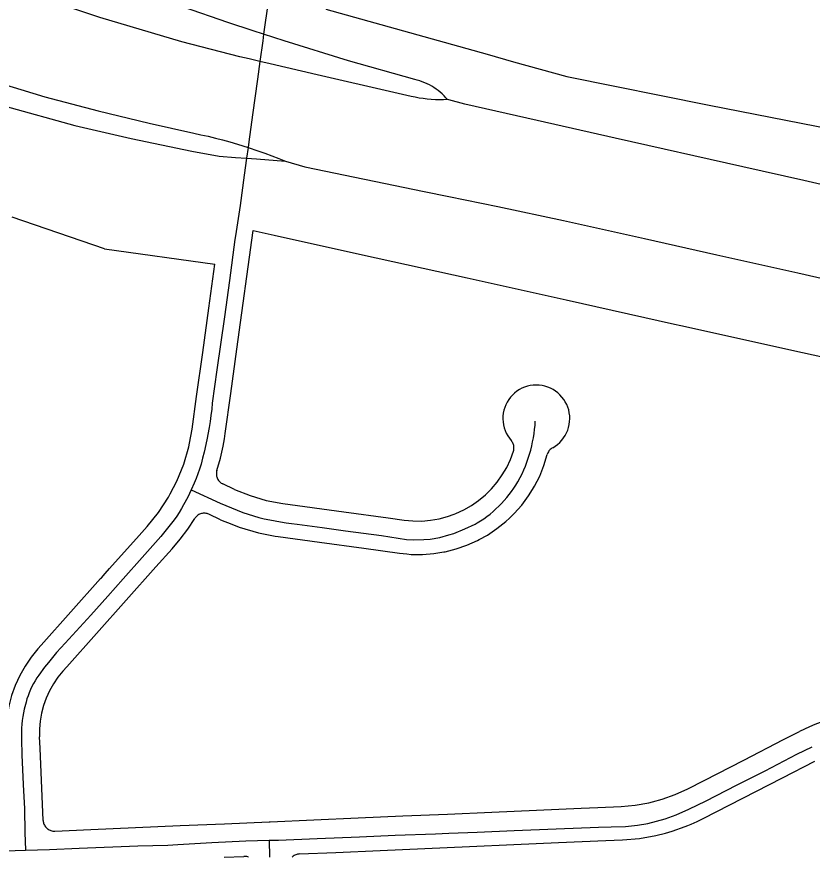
# Model space of a CAD drawing. Extents: x -2233 to 187241, y 4582 to 150524.
# Drawn here: x 93252 to 94679, y 55651 to 57158 of the extents above; entities that cross this region are included whole.
import ezdxf

# ---------------------------------------------------------------- set-up
doc = ezdxf.new("R2010")
doc.units = 0
doc.layers.add('GE_X_CL_2000', color=7, linetype='Continuous')
doc.layers.add('RW_X_Fee_RW', color=7, linetype='Continuous')

msp = doc.modelspace()

# ---------------------------------------------------------------- linework, layer by layer
at = {"layer": 'GE_X_CL_2000'}
for points in [[(92822.6, 57202.2), (92922.7, 57154.5), (93017, 57114.6), (93118.6, 57074.3), (93201.5, 57045.2), (93301.9, 57014.9), (93397.6, 56989.6), (93489.3, 56967.5), (93569, 56949.7), (93582, 56947), (93595, 56944.1), (93607.9, 56941), (93620.8, 56937.7), (93633.6, 56934.2), (93647.3, 56930.2), (93666.5, 56924), (93684.3, 56918.3), (93696.8, 56913.8), (93709.2, 56909.1), (93721.6, 56904.3), (93733.7, 56899.3)], [(94024.6, 57009.9), (94017.3, 57009.6), (94009.9, 57009.5), (94002.5, 57009.7), (93995.2, 57010.1), (93987.9, 57010.8), (93980.6, 57011.7), (93973.3, 57012.8), (93966.1, 57014.2), (93958.9, 57015.8), (93928.2, 57022.7), (93790.3, 57054.6), (93706, 57074.3), (93687.8, 57078.5), (93668.5, 57083), (93651.8, 57086.9), (93547.8, 57113.6), (93400.6, 57157.4), (93290.1, 57195.1)], [(92760, 57184.3), (92847.6, 57141.9), (92929.5, 57105.4), (93052.5, 57056.9), (93140.4, 57026.8), (93230.8, 56998), (93355.9, 56963.4), (93456.8, 56940.4), (93565.7, 56917.4), (93614.8, 56908.6), (93644, 56906.3), (93663.8, 56904.8), (93681.9, 56903.4), (93733.7, 56899.3)], [(93702.5, 57185.6), (93694.5, 57127.2), (93692.8, 57115.2), (93687.8, 57078.5), (93683.4, 57046.5), (93674.4, 56982.5), (93668, 56934.1), (93666.5, 56924), (93663.8, 56904.8), (93659.6, 56874.6), (93652.3, 56820.1), (93644, 56765.5), (93643.1, 56758.8), (93633.1, 56685.3), (93624, 56620.2), (93610.4, 56524.8), (93602.4, 56465.3), (93601.3, 56454.4), (93600, 56443.4), (93598.5, 56432.3), (93596.7, 56421.3), (93592.7, 56399.3), (93587.8, 56377.5), (93585.1, 56366.7), (93582.2, 56355.8), (93579.4, 56347), (93576.4, 56338.4), (93573.2, 56329.9), (93569.8, 56321.5), (93564.6, 56309.8)], [(94024.6, 57009.9), (94021.5, 57013.4), (94018.3, 57016.8), (94014.9, 57020.1), (94011.3, 57023.2), (94007.7, 57026.1), (94003.9, 57028.9), (94000, 57031.6), (93996, 57034), (93991.9, 57036.3), (93987.7, 57038.4), (93983.4, 57040.3), (93979, 57042.1), (93974.6, 57043.6), (93970.1, 57045), (93965.6, 57046.1), (93846.7, 57079.3), (93731.3, 57115.2), (93712.6, 57121.3), (93694.5, 57127.2), (93675.5, 57133.4), (93630.3, 57148.2), (93550.6, 57175.5)], [(96377.1, 56483.2), (96247, 56510.6), (96183, 56524.8), (96125.2, 56537.7), (96047.4, 56552.3), (95933, 56577.6), (95799.2, 56607.4), (95624.3, 56647), (95498, 56675.4), (95376.5, 56702.7), (95220.9, 56738), (95104.1, 56765.1), (94985.2, 56791.6), (94863.1, 56819.2), (94775.2, 56839), (94663.4, 56864.9), (94553.9, 56889.5), (94325.3, 56940.9), (94185, 56972.3), (94055.2, 57001.6), (94026.6, 57009.4), (94024.6, 57009.9)], [(93733.7, 56899.3), (93768.2, 56889.2), (93982.4, 56845.1), (94026.6, 56836.1), (94114.6, 56818.2), (94232.5, 56793), (94377.9, 56760.5), (94507.2, 56731.6), (94652.8, 56698.9), (94768.1, 56672.9), (94860, 56652.1), (94937, 56634.7), (95041.7, 56611.1), (95326.2, 56547.1), (95424.3, 56524.8), (95480.8, 56512), (95594.2, 56487), (95702.1, 56463), (95821.1, 56435.8), (96093.9, 56374), (96228, 56344.2), (96377.1, 56310.1)], [(93564.6, 56309.8), (93616.7, 56285.8), (93657.3, 56269.1), (93667, 56265.9), (93676.5, 56263), (93686.1, 56260.4), (93695.7, 56258), (93705.4, 56255.8), (93715.2, 56253.9), (93725, 56252.1), (93734.8, 56250.7), (93744.6, 56249.4), (93754.4, 56248.4), (93799.4, 56242.3), (93841.3, 56236), (93906, 56227.6), (93950.6, 56220.9), (93964.2, 56220.2), (93981.9, 56220.4), (93993.1, 56221.5), (94010.5, 56224.5), (94026.6, 56228.8), (94035.9, 56231.3), (94055.7, 56239.6), (94074.1, 56248.3), (94077.8, 56250.4), (94083.6, 56254), (94089.4, 56257.9), (94095.1, 56262), (94100.6, 56266.3), (94106, 56270.8), (94111.3, 56275.4), (94116.4, 56280.2), (94121.3, 56285.2), (94126, 56290.4), (94130.6, 56295.7), (94135, 56301.1), (94139.2, 56306.8), (94143.2, 56312.5), (94147, 56318.4), (94150.6, 56324.4), (94154.7, 56331.9), (94158, 56338.7), (94161.2, 56345.5), (94164.1, 56352.5), (94166.8, 56359.6), (94169.2, 56366.7), (94171.5, 56373.9), (94173.6, 56381.1), (94175.4, 56388.5), (94177, 56395.8), (94178.5, 56403.2), (94179.6, 56410.7), (94180.6, 56418.2), (94181.3, 56425.7), (94181.8, 56433.2)], [(93564.6, 56309.8), (93558.2, 56296.8), (93551, 56282.9), (93547.1, 56276), (93542.9, 56269.3), (93538.6, 56262.7), (93534.1, 56256.2), (93529.3, 56249.8), (93524.4, 56243.7), (93510, 56226.3), (93476.7, 56188.2), (93442.7, 56150.1), (93415.1, 56118.9), (93384.4, 56084.9), (93338.4, 56034.4), (93330.7, 56026.1), (93323.1, 56017.6), (93315.6, 56009), (93308.4, 56000.2), (93301.3, 55991.3), (93290.9, 55977.4), (93287.6, 55972.4), (93284.5, 55967.3), (93281.5, 55962.1), (93278.8, 55956.8), (93276.2, 55951.3), (93273.9, 55945.8), (93271.8, 55940.2), (93269.9, 55934.5), (93268.2, 55928.8), (93265.1, 55916.3), (93263.7, 55909.6), (93262.5, 55902.8), (93261.5, 55896), (93260.8, 55889.1), (93260.2, 55882.2), (93259.9, 55875.4), (93259.9, 55868.5), (93260, 55861.6), (93260.8, 55834.1), (93263.1, 55780.8), (93265.2, 55737.1), (93266.3, 55694.8), (93267, 55663.1)], [(93704.5, 55680.9), (93721.3, 55681.4), (93790.4, 55684.4), (93866.7, 55687.2), (93930.3, 55690.2), (94002.6, 55692.7), (94026.6, 55693.7), (94077.5, 55695.7), (94143.7, 55698.3), (94219.3, 55701.4), (94295.2, 55704.4), (94317.8, 55705), (94343.5, 55705.9), (94365.3, 55708.1), (94383.8, 55711.1), (94414.7, 55719.2), (94434.4, 55726.7), (94457.4, 55736.7), (94488.5, 55751.9), (94543, 55780.1), (94594, 55805.8), (94651.2, 55835.3), (94678.6, 55848.4)], [(93267, 55663.1), (93310.6, 55664.4), (93363.6, 55666.9), (93468.7, 55670.7), (93522.4, 55672.1), (93540.5, 55673.4), (93601.5, 55677.2), (93662.4, 55679.8), (93704.5, 55680.9)], [(93704.5, 55680.9), (93705.2, 55650.6)], [(93028, 55654.3), (93097.1, 55657), (93151.6, 55658.7), (93201.8, 55660.7), (93248.6, 55662.6), (93267, 55663.1)]]:
    msp.add_lwpolyline(points, dxfattribs=at)
at = {"layer": 'RW_X_Fee_RW'}
for p, q in [((93806, 57172.4), (94095.5, 57091.2)), ((94238.2, 57051.1), (94493.7, 57000.2)), ((94493.7, 57000.2), (94713.6, 56956.9)), ((93409, 56742.1), (93243.5, 56799.2)), ((93675.8, 56775.3), (93713.6, 56766.8)), ((93409, 56742.1), (93607, 56714.9)), ((93642.2, 56310.6), (93621.3, 56320.3)), ((93617.1, 56256.2), (93596.1, 56265.8))]:
    msp.add_line(p, q, dxfattribs=at)
for points in [[(94095.5, 57091.2), (94142.9, 57077.8), (94238.2, 57051.1)], [(93625.7, 56410.8), (93635.6, 56482.7), (93646.5, 56562), (93675.8, 56775.3)], [(93713.6, 56766.8), (93872.1, 56731.5), (94059.7, 56689.9), (94237, 56650.5), (94431.6, 56607.3), (94442.9, 56604.8)], [(93566.3, 56418.9), (93574.3, 56477.1), (93585.2, 56556.4), (93596.1, 56635.7), (93607, 56714.9)], [(94442.9, 56604.8), (94661.3, 56556.2), (94713.1, 56544.7), (94832.1, 56518.3), (95104.1, 56457.9), (95184.7, 56440), (95265.3, 56422.1), (95345.9, 56404.2), (95426.5, 56386.3)], [(94213, 56385.4), (94217.4, 56388.2), (94221.7, 56391.3), (94225.6, 56394.8), (94229.2, 56398.7), (94232.5, 56402.8), (94235.3, 56407.3), (94237.8, 56411.9), (94239.9, 56416.8), (94241.5, 56421.8), (94242.7, 56426.9), (94243.4, 56432.1), (94243.7, 56437.4), (94243.5, 56442.7), (94242.8, 56447.9), (94241.7, 56453.1), (94240.2, 56458.1), (94238.2, 56463), (94235.7, 56467.7), (94232.9, 56472.1), (94229.7, 56476.3), (94226.1, 56480.2), (94222.3, 56483.8), (94218.1, 56487), (94213.6, 56489.8), (94208.9, 56492.2), (94204.1, 56494.2), (94199, 56495.8), (94193.9, 56496.9), (94188.6, 56497.6), (94183.4, 56497.8), (94178.1, 56497.5), (94172.9, 56496.8), (94167.7, 56495.6), (94162.7, 56494), (94157.7, 56491.9), (94153.2, 56489.5), (94148.8, 56486.6), (94144.6, 56483.3), (94140.8, 56479.7), (94137.3, 56475.8), (94134.1, 56471.6), (94131.3, 56467.1), (94128.9, 56462.2), (94127, 56457.5), (94125.5, 56452.4), (94124.4, 56447.3), (94123.8, 56442), (94123.7, 56436.8), (94124, 56431.5), (94124.8, 56426.3), (94126, 56421.2), (94127.7, 56416.2), (94129.8, 56411.3), (94132.4, 56406.7), (94135.3, 56402.3), (94138.6, 56398.2)], [(93538.9, 56325.3), (93551.1, 56355.6), (93560.2, 56386.9), (93561.4, 56393.4), (93566.3, 56418.9)], [(93610.6, 56344.6), (93616.9, 56366.3), (93622, 56388.4), (93624.1, 56401.4), (93625.7, 56410.8)], [(94142.6, 56378.9), (94143.1, 56380.9), (94143.4, 56382.3), (94143.5, 56384), (94143.6, 56385.7), (94143.4, 56387.4), (94143.1, 56389.1), (94142.7, 56390.8), (94142.2, 56392.4), (94141.5, 56394), (94140.6, 56395.5), (94139.7, 56396.9), (94138.6, 56398.2)], [(94213, 56385.4), (94211.4, 56384.5), (94210, 56383.4), (94208.7, 56382.2), (94207.5, 56380.9), (94206.4, 56379.5), (94205.4, 56378), (94204.6, 56376.4), (94203.9, 56374.7), (94203.4, 56373)], [(93938.5, 56195.9), (93951.3, 56194.7), (93958.9, 56194), (93979.3, 56193.8), (93999.8, 56195.4), (94017.9, 56198.4), (94020, 56198.7), (94039.9, 56203.8), (94059.2, 56210.5), (94077.9, 56218.8), (94080.9, 56220.4), (94095.9, 56228.7), (94112.9, 56240.1), (94128.9, 56252.9), (94135.5, 56259.1), (94143.8, 56267), (94157.4, 56282.3), (94169.6, 56298.7), (94176.6, 56310.1), (94180.4, 56316.1), (94189.7, 56334.4), (94197.3, 56353.4), (94203.4, 56373)], [(93946.6, 56255.4), (93962.3, 56253.9), (93978, 56253.8), (93993.7, 56255.1), (94009.2, 56257.8), (94024.4, 56261.8), (94036.3, 56266), (94039.2, 56267.1), (94053.5, 56273.6), (94067.1, 56281.4), (94080.1, 56290.4), (94092.2, 56300.5), (94103.3, 56311.5), (94113.5, 56323.5), (94122.6, 56336.4), (94130.5, 56350), (94137.2, 56364.2), (94142.6, 56378.9)], [(93610.6, 56344.6), (93610.2, 56342.9), (93609.9, 56341.3), (93609.7, 56339.6), (93609.7, 56337.9), (93609.8, 56336.2), (93610.1, 56334.5), (93610.5, 56332.8), (93611.1, 56331.2), (93611.7, 56329.7), (93612.6, 56328.2), (93613.5, 56326.7), (93614.6, 56325.4), (93615.7, 56324.2), (93617, 56323), (93618.4, 56322), (93619.8, 56321.1), (93621.3, 56320.3)], [(93485.4, 56243.8), (93505.9, 56269.2), (93523.7, 56296.4), (93526.9, 56302.4), (93538.9, 56325.3)], [(93642.2, 56310.6), (93670.2, 56299.4), (93699.1, 56290.9), (93728.7, 56285.4)], [(93728.7, 56285.4), (93838.5, 56270.3), (93917.8, 56259.4), (93946.6, 56255.4)], [(93596.1, 56265.8), (93594.6, 56266.5), (93592.9, 56267), (93591.3, 56267.4), (93589.6, 56267.6), (93587.9, 56267.7), (93586.2, 56267.6), (93584.5, 56267.4), (93582.8, 56267.1), (93581.2, 56266.6), (93579.6, 56265.9), (93578.1, 56265.2), (93576.6, 56264.3), (93575.3, 56263.3), (93574, 56262.2), (93572.8, 56260.9), (93571.7, 56259.6), (93570.8, 56258.2)], [(93530.1, 56203.8), (93544.7, 56221.2), (93558.3, 56239.3), (93570.8, 56258.2)], [(93617.1, 56256.2), (93637.3, 56248), (93650.5, 56242.7), (93685.1, 56232.6), (93715.1, 56226.9), (93720.5, 56225.9)], [(93289.6, 56024.4), (93295.6, 56031.2), (93348.8, 56090.7), (93402.1, 56150.5), (93403.4, 56151.9), (93410.1, 56159.5), (93418.1, 56168.4), (93471.4, 56228.1), (93485.4, 56243.8)], [(93720.5, 56225.9), (93794.8, 56215.7), (93874.1, 56204.8), (93938.5, 56195.9)], [(93334.4, 55984.5), (93341.3, 55992.2), (93394.6, 56051.9), (93447.8, 56111.6), (93501.1, 56171.3), (93530.1, 56203.8)], [(93289.6, 56024.4), (93277.3, 56009.3), (93266.4, 55993.3), (93256.9, 55976.4), (93248.8, 55958.7), (93242.3, 55940.5), (93237.4, 55921.7), (93236.9, 55918.9), (93234.1, 55902.6), (93232.5, 55883.2), (93232.5, 55863.8)], [(93334.4, 55984.5), (93325.4, 55973.5), (93317.3, 55961.7), (93310.3, 55949.2), (93304.4, 55936.2), (93299.7, 55922.8), (93296, 55909), (93293.6, 55894.9), (93292.4, 55880.7), (93292.4, 55866.4)], [(94799.4, 55913.8), (94769.6, 55911.4), (94740.1, 55906.4), (94711.2, 55898.9), (94692.6, 55892.4), (94683, 55888.8), (94673.9, 55884.8), (94655.8, 55876.3)], [(94455.6, 55773.4), (94484.5, 55788.2), (94555.7, 55824.8), (94627, 55861.5), (94655.8, 55876.3)], [(93298.9, 55716.6), (93293.3, 55846.5), (93292.4, 55866.4)], [(94483, 55720), (94554.2, 55756.6), (94625.3, 55793.2), (94683.3, 55823)], [(94335.8, 55741.6), (94360.7, 55743.8), (94385.3, 55748.1), (94391.8, 55749.8), (94409.4, 55754.5), (94432.9, 55762.9), (94455.6, 55773.4)], [(93706.4, 55714.3), (93784.4, 55717.6), (93864.3, 55721.1), (93944.2, 55724.6), (94024.1, 55728.1), (94104.1, 55731.5), (94184, 55735), (94263.9, 55738.5), (94294, 55739.8), (94335.8, 55741.6)], [(93298.9, 55716.6), (93299.1, 55714.8), (93299.4, 55713.1), (93299.8, 55711.4), (93300.4, 55709.8), (93301.2, 55708.2), (93302, 55706.7), (93303, 55705.3), (93304.2, 55703.9), (93305.4, 55702.7), (93306.7, 55701.6), (93308.2, 55700.6), (93309.7, 55699.7), (93311.3, 55699), (93312.9, 55698.4), (93314.6, 55697.9), (93316.3, 55697.6), (93318, 55697.5), (93319.8, 55697.5)], [(94450.8, 55705.4), (94455.7, 55707.4), (94461.6, 55710), (94472.4, 55714.9), (94483, 55720)], [(93319.8, 55697.5), (93384.7, 55700.3), (93464.6, 55703.8), (93544.6, 55707.2), (93624.5, 55710.7), (93704.4, 55714.2), (93706.4, 55714.3)], [(94338.4, 55681.7), (94368.5, 55684.3), (94398.2, 55689.4), (94415.4, 55694), (94427.3, 55697.2), (94450.8, 55705.4)], [(93759, 55656.5), (93823.9, 55659.3), (93903.8, 55662.8), (93983.8, 55666.2), (94063.7, 55669.7), (94143.6, 55673.2), (94223.5, 55676.7)], [(94223.5, 55676.7), (94308.5, 55680.4), (94338.4, 55681.7)], [(93759, 55656.5), (93757.2, 55656.3), (93755.5, 55656), (93753.8, 55655.6), (93752.2, 55655), (93750.6, 55654.2), (93749.1, 55653.4), (93747.7, 55652.4), (93746.3, 55651.3), (93745.7, 55650.6)], [(93623.7, 55650.6), (93659.1, 55652.1)], [(93667.6, 55650.6), (93667.6, 55650.6), (93665.9, 55651.2), (93664.3, 55651.7), (93662.5, 55652), (93660.8, 55652.1), (93659.1, 55652.1)]]:
    msp.add_lwpolyline(points, dxfattribs=at)

doc.saveas('drawing.dxf')
